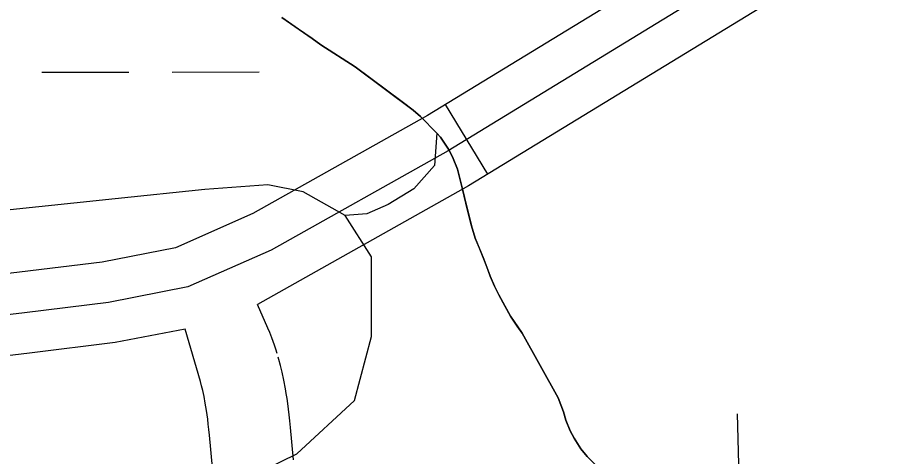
# Model space of a CAD drawing. Extents: x 3297753 to 3335611, y 652252 to 677623.
# Drawn here: x 3322530.7 to 3322854.2, y 663095.5 to 663257.2 of the extents above; entities that cross this region are included whole.
import ezdxf

# ---------------------------------------------------------------- set-up
doc = ezdxf.new("R2010")
doc.units = 0
for name, color, linetype in [('V-RIVR-RANG', 7, 'Continuous'), ('V-ROAD-CNTR', 7, 'Continuous'), ('V-SITE-VEGE', 7, 'Continuous'), ('V-TOPO-SHOR', 7, 'Continuous'), ('V-WETL-SWMP', 7, 'Continuous')]:
    doc.layers.add(name, color=color, linetype=linetype)

msp = doc.modelspace()

# ---------------------------------------------------------------- linework, layer by layer
at = {"layer": 'V-RIVR-RANG'}
msp.add_line((3322795.51, 663111.24), (3322820.66, 662191.58), dxfattribs=at)
at = {"layer": 'V-ROAD-CNTR'}
msp.add_line((3322703.78, 663199.51), (3322688.14, 663225.1), dxfattribs=at)
for points in [[(3323743.08, 663307.03), (3323356.19, 663515.19), (3323293.55, 663545.56), (3323259.12, 663552.78), (3323221.44, 663545.79), (3323207.94, 663542.14), (3323157.22, 663522.85), (3322825.41, 663309.03), (3322681.52, 663221.06), (3322617.23, 663184.96), (3322588.78, 663172.35), (3322561.83, 663167.1), (3322531.4, 663163.36), (3322261.09, 663131.03), (3322070.17, 663087.06), (3321733.03, 663045.08), (3321586.02, 663012.03)], [(3323734.88, 663294.41), (3323349.36, 663501.83), (3323288.66, 663531.26), (3323258.94, 663537.5), (3323224.77, 663531.15), (3323212.57, 663527.86), (3323164.03, 663509.39), (3322833.39, 663296.32), (3322689.11, 663208.12), (3322623.96, 663171.53), (3322593.31, 663157.95), (3322564.18, 663152.27), (3322533.21, 663148.47), (3322263.67, 663116.23), (3322072.78, 663072.27), (3321735.61, 663030.29), (3321559.49, 662990.68), (3321343.47, 662938.32), (3321114.41, 662901.54), (3320962.28, 662866.04), (3320759.74, 662819.92), (3320672.55, 662798.73), (3320379.83, 662676.12), (3320176.31, 662607.03)], [(3323726.67, 663281.79), (3323342.53, 663488.47), (3323283.78, 663516.96), (3323258.77, 663522.21), (3323228.1, 663516.51), (3323217.21, 663513.57), (3323170.83, 663495.93), (3322841.36, 663283.62), (3322696.7, 663195.18), (3322618.92, 663151.5)], [(3322626.21, 663133.41), (3322625.71, 663134.99), (3322625.18, 663136.56), (3322624.25, 663139.16), (3322623.46, 663141.17), (3322622.81, 663142.73), (3322618.92, 663151.5)], [(3322592.31, 663142.47), (3322566.53, 663137.45), (3322535.01, 663133.58), (3322266.25, 663101.44), (3322075.4, 663057.48), (3321738.19, 663015.49), (3321598.78, 662984.14)], [(3322602.38, 663091.45), (3322601.3, 663103.36), (3322601.09, 663105.44), (3322600.87, 663107.4), (3322600.65, 663109.21), (3322600.43, 663110.88), (3322600.2, 663112.43), (3322599.97, 663113.87), (3322599.76, 663115.15), (3322599.28, 663117.66), (3322598.81, 663119.78), (3322598.37, 663121.6), (3322597.94, 663123.18), (3322592.31, 663142.47)], [(3322632.25, 663094.25), (3322631.16, 663106.25), (3322630.92, 663108.64), (3322630.67, 663110.88), (3322630.41, 663113), (3322630.14, 663115.02), (3322629.86, 663116.93), (3322629.58, 663118.73), (3322629.28, 663120.48), (3322628.67, 663123.67), (3322628.05, 663126.53), (3322627.43, 663129.06), (3322626.83, 663131.29), (3322626.57, 663132.16)]]:
    msp.add_lwpolyline(points, dxfattribs=at)
at = {"layer": 'V-SITE-VEGE'}
for p, q in [((3322627.89, 663257.17), (3322639.1, 663249.49)), ((3322639.1, 663249.49), (3322642.3, 663247.18)), ((3322642.3, 663247.18), (3322654.92, 663238.97)), ((3322654.92, 663238.97), (3322676.25, 663223.09)), ((3322676.25, 663223.09), (3322678.92, 663220.77)), ((3322678.92, 663220.77), (3322685.04, 663214.58)), ((3322685.04, 663214.58), (3322684.17, 663202.68)), ((3322684.17, 663202.68), (3322676.46, 663194.14)), ((3322599.6, 663193.87), (3322566.62, 663190.38)), ((3322622.82, 663195.61), (3322599.6, 663193.87)), ((3322635.75, 663192.93), (3322622.82, 663195.61)), ((3322651.21, 663184.28), (3322635.75, 663192.93)), ((3322676.46, 663194.14), (3322667.04, 663188.3)), ((3322566.62, 663190.38), (3322518.04, 663185.38)), ((3322667.04, 663188.3), (3322659.19, 663184.89)), ((3322659.19, 663184.89), (3322651.21, 663184.28))]:
    msp.add_line(p, q, dxfattribs=at)
at = {"layer": 'V-TOPO-SHOR'}
for points in [[(3322685.04, 663214.58), (3322678.92, 663220.77), (3322676.25, 663223.09), (3322672.17, 663226.12), (3322654.92, 663238.97), (3322642.3, 663247.18), (3322639.1, 663249.49), (3322634.12, 663252.89), (3322627.89, 663257.17)], [(3322743.15, 663092.69), (3322740.31, 663095.55), (3322738, 663098.4), (3322735.51, 663102.32), (3322734.09, 663104.99), (3322732.5, 663108.91), (3322731.61, 663111.94), (3322729.66, 663117.1), (3322716.35, 663140.97), (3322714.57, 663143.47), (3322712.09, 663147.21), (3322710.14, 663150.77), (3322707.83, 663155.05), (3322706.23, 663158.26), (3322704.64, 663161.99), (3322703.39, 663165.38), (3322702.33, 663168.23), (3322700.56, 663172.5), (3322699.14, 663175.89), (3322697.72, 663180.52), (3322696.31, 663186.21), (3322695.07, 663191.38), (3322694.36, 663194.41), (3322693.48, 663197.97), (3322692.6, 663201.35), (3322691, 663205.27), (3322689.58, 663208.3), (3322686.38, 663213.11), (3322685.04, 663214.58)]]:
    msp.add_lwpolyline(points, dxfattribs=at)
at = {"layer": 'V-WETL-SWMP'}
for p, q in [((3322627.89, 663257.16), (3322639.1, 663249.49)), ((3322639.1, 663249.49), (3322642.3, 663247.17)), ((3322642.3, 663247.17), (3322654.92, 663238.96)), ((3322654.92, 663238.96), (3322676.25, 663223.09)), ((3322539.62, 663237.05), (3322571.62, 663237.09)), ((3322587.62, 663237.1), (3322619.62, 663237.14)), ((3322676.25, 663223.09), (3322678.92, 663220.77)), ((3322678.92, 663220.77), (3322685.04, 663214.58)), ((3322685.04, 663214.58), (3322686.38, 663213.1)), ((3322686.38, 663213.1), (3322689.58, 663208.29)), ((3322689.58, 663208.29), (3322691, 663205.27)), ((3322691, 663205.27), (3322692.59, 663201.35)), ((3322692.59, 663201.35), (3322697.72, 663180.51)), ((3322599.61, 663193.87), (3322566.62, 663190.38)), ((3322622.82, 663195.61), (3322599.61, 663193.87)), ((3322635.75, 663192.93), (3322622.82, 663195.61)), ((3322651.21, 663184.28), (3322635.75, 663192.93)), ((3322566.62, 663190.38), (3322518.04, 663185.38)), ((3322660.89, 663169.08), (3322651.21, 663184.28)), ((3322697.72, 663180.51), (3322699.14, 663175.88)), ((3322699.14, 663175.88), (3322702.33, 663168.23)), ((3322660.94, 663139.7), (3322660.89, 663169.08)), ((3322702.33, 663168.23), (3322704.63, 663161.99)), ((3322704.63, 663161.99), (3322706.23, 663158.25)), ((3322706.23, 663158.25), (3322707.83, 663155.04)), ((3322707.83, 663155.04), (3322712.09, 663147.21)), ((3322712.09, 663147.21), (3322716.35, 663140.97)), ((3322654.72, 663116.1), (3322660.94, 663139.7)), ((3322716.35, 663140.97), (3322729.66, 663117.1)), ((3322633.44, 663096.54), (3322654.72, 663116.1)), ((3322729.66, 663117.1), (3322731.61, 663111.93)), ((3322731.61, 663111.93), (3322732.49, 663108.91)), ((3322732.49, 663108.91), (3322734.09, 663104.99)), ((3322734.09, 663104.99), (3322735.51, 663102.31)), ((3322735.51, 663102.31), (3322738, 663098.39)), ((3322606.02, 663083.14), (3322633.44, 663096.54)), ((3322738, 663098.39), (3322740.3, 663095.54))]:
    msp.add_line(p, q, dxfattribs=at)

doc.saveas('drawing.dxf')
